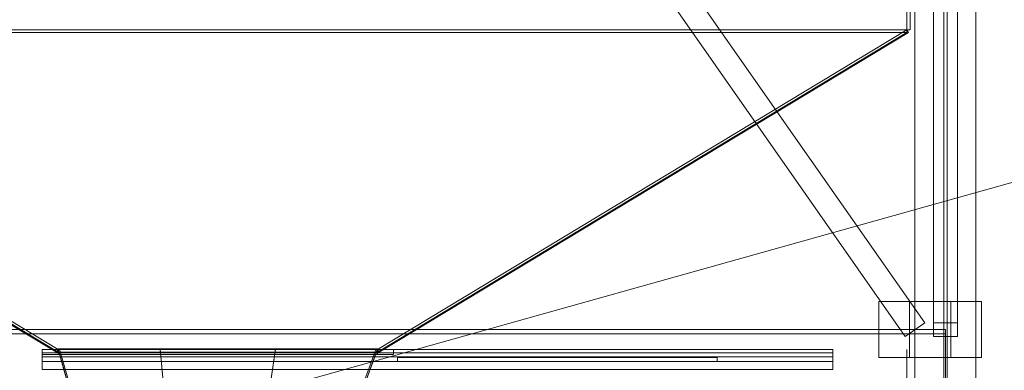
# Model space of a CAD drawing. Header units: millimetres. Extents: x -2233 to 61924, y -68080 to 6847.
# Tile 698 of 1056: x 1578 to 4043, y 1548 to 2426. Entities that reach past the tile are written whole.
import ezdxf

# ---------------------------------------------------------------- set-up
doc = ezdxf.new("R2010")
doc.units = ezdxf.units.MM
for name, color, linetype, lineweight in [('COTAS_O', 1, 'Continuous', 0), ('COTAS_P', 1, 'Continuous', 0), ('lateral_tolva', 7, 'Continuous', 0), ('lateral_tolva-C01', 7, 'Continuous', 0)]:
    doc.layers.add(name, color=color, linetype=linetype, lineweight=lineweight)
doc.dimstyles.new('R19_100', dxfattribs={"dimtxt": 250, "dimasz": 150, "dimexe": 150, "dimexo": 80, "dimgap": 100, "dimtad": 1, "dimtih": 1, "dimtoh": 1, "dimdsep": 46, "dimcen": 0.09, "dimadec": 0, "dimazin": 0, "dimtfac": 1, "dimtdec": 4, "dimtofl": 0, "dimtmove": 0, "dimatfit": 3, "dimfxl": 1, "dimtolj": 1, "dimtzin": 0, "dimarcsym": 0})

# ---------------------------------------------------------------- blocks, each defined once
blk = doc.blocks.new('DIM_R28_1')
at = {"layer": 'COTAS_P'}
for p, q in [((807.3, 1106.7), (9950.7, 3666.7)), ((9950.7, 3666.7), (9794.1, 3669.6)), ((9950.7, 3666.7), (9818.4, 3582.9)), ((10193.4, 2800), (9950.7, 3666.7)), ((807.3, 1106.7), (939.7, 1190.4)), ((1050, 240), (807.3, 1106.7)), ((807.3, 1106.7), (963.9, 1103.8))]:
    blk.add_line(p, q, dxfattribs=at)
blk.add_text('9495 P', height=250, rotation=15.6414, dxfattribs=at).set_placement((5352.1, 2483))
blk = doc.blocks.new('DIM_R28_21')
at = {"layer": 'COTAS_O'}
for p, q in [((349.2, 1600), (349.2, 700)), ((3799.2, 1600), (3799.2, 700)), ((349.2, 700), (499.2, 745)), ((3799.2, 700), (3649.2, 745)), ((349.2, 700), (3799.2, 700)), ((349.2, 700), (499.2, 655)), ((3799.2, 700), (3649.2, 655))]:
    blk.add_line(p, q, dxfattribs=at)
blk.add_text('3450 O', height=250, dxfattribs=at).set_placement((2074.2, 800))

msp = doc.modelspace()

# ---------------------------------------------------------------- linework, layer by layer
at = {"layer": 'lateral_tolva'}
for p, q in [((3799.2, 3300), (3799.2, 2400)), ((3807.2, 2400), (3807.2, 3300)), ((3819.2, 3300), (3819.2, 20)), ((3891.7, 3300), (3891.7, 20)), ((3899.7, 20), (3899.7, 3300)), ((3972.2, 20), (3972.2, 3300)), ((3843.784, 1667.194), (2796.784, 3164.194)), ((3865.7, 3164.194), (3865.7, 1667.194)), ((3925.7, 1667.194), (3925.7, 3164.194)), ((3794.616, 1632.806), (2747.616, 3129.806)), ((3865.7, 1632.806), (3865.7, 3129.806)), ((3925.7, 3129.806), (3925.7, 1632.806)), ((1670.065, 1593.151), (345.065, 2393.151)), ((349.2, 2400), (1674.2, 1600)), ((3799.2, 2400), (349.2, 2400)), ((3799.2, 2393.48), (349.2, 2393.48)), ((349.2, 2393.48), (1674.2, 1593.48)), ((3799.2, 2400), (2474.2, 1600)), ((2474.2, 1593.48), (3799.2, 2393.48)), ((2478.335, 1593.151), (3803.335, 2393.151)), ((3799.2, 2400), (3807.2, 2400)), ((3799.2, 2400), (3803.335, 2393.151)), ((3799.2, 2400), (3799.2, 2393.48)), ((3729.2, 1720), (3909.2, 1720)), ((3729.2, 1720), (3729.2, 1580)), ((3805.7, 1720), (3985.7, 1720)), ((3805.7, 1720), (3805.7, 1580)), ((3909.2, 1580), (3909.2, 1720)), ((3985.7, 1580), (3985.7, 1720)), ((3843.784, 1667.194), (3794.616, 1632.806)), ((3865.7, 1667.194), (3925.7, 1667.194)), ((3865.7, 1632.806), (3865.7, 1667.194)), ((3925.7, 1667.194), (3925.7, 1632.806)), ((252.7, 1650), (3895.7, 1650)), ((252.7, 1639), (3895.7, 1639)), ((3925.7, 1632.806), (3865.7, 1632.806)), ((3895.7, 1639), (3895.7, 1650)), ((3895.7, 1508), (3895.7, 1639)), ((1634.2, 1600), (3614.2, 1600)), ((1634.2, 1600), (1634.2, 1550)), ((1634.2, 1600), (2514.2, 1600)), ((1634.2, 1600), (1634.2, 1588)), ((1634.2, 1600), (1674.2, 1600)), ((1634.2, 1592), (3614.2, 1592)), ((1634.2, 1592), (1634.2, 1582)), ((1634.2, 1588), (2514.2, 1588)), ((1634.2, 1588), (1674.2, 1588)), ((1634.2, 1582), (3614.2, 1582)), ((1674.2, 1600), (1670.065, 1593.151)), ((2474.2, 1600), (1674.2, 1600)), ((1674.2, 1593.48), (1674.2, 1600)), ((1674.2, 1588), (1674.2, 1600)), ((1674.2, 1593.48), (2474.2, 1593.48)), ((2474.2, 1600), (2478.335, 1593.151)), ((2474.2, 1600), (2474.2, 1593.48)), ((2474.2, 1600), (2514.2, 1600)), ((2474.2, 1600), (2474.2, 1588)), ((2474.2, 1588), (2514.2, 1588)), ((2514.2, 1588), (2514.2, 1600)), ((2524.2, 1580), (3324.2, 1580)), ((2524.2, 1580), (2524.2, 1570)), ((3324.2, 1570), (3324.2, 1580)), ((3614.2, 1550), (3614.2, 1600)), ((3614.2, 1582), (3614.2, 1592)), ((3729.2, 1580), (3909.2, 1580)), ((3805.7, 1580), (3985.7, 1580)), ((1634.2, 1570), (3614.2, 1570)), ((1634.2, 1570), (1634.2, 1550)), ((2524.2, 1570), (3324.2, 1570)), ((3614.2, 1550), (3614.2, 1570)), ((1634.2, 1550), (3614.2, 1550))]:
    msp.add_line(p, q, dxfattribs=at)
at = {"layer": 'lateral_tolva-C01'}
for p, q in [((2474.2, 1601.802), (1674.2, 1601.802)), ((1674.2, 1601.802), (1911.751, 778.415)), ((1674.2, 1600), (1674.2, 1601.802)), ((1674.2, 1601.658), (1930.2, 1601.658)), ((1740.714, 1371.109), (1674.2, 1601.658)), ((1674.2, 1601.658), (1674.2, 1600)), ((1674.2, 1600), (1678.043, 1601.109)), ((1674.2, 1600), (1740.714, 1369.451)), ((1930.2, 1600), (1674.2, 1600)), ((1911.751, 776.612), (1674.2, 1600)), ((1674.2, 1600), (2474.2, 1600)), ((1678.043, 1601.109), (1915.594, 777.721)), ((1930.2, 1601.702), (2218.2, 1601.702)), ((1950.931, 1378.356), (1930.2, 1601.702)), ((1930.2, 1601.702), (1930.2, 1600)), ((1930.2, 1601.658), (1950.931, 1378.312)), ((1930.2, 1600), (1930.2, 1601.658)), ((1950.931, 1376.655), (1930.2, 1600)), ((2218.2, 1600), (1930.2, 1600)), ((2187.425, 1386.512), (2218.2, 1601.754)), ((2218.2, 1601.702), (2187.425, 1386.46)), ((2187.425, 1384.758), (2218.2, 1600)), ((2470.446, 1601.381), (2197.026, 858.386)), ((2200.779, 858.807), (2474.2, 1601.802)), ((2474.2, 1600), (2200.779, 857.004)), ((2218.2, 1601.754), (2474.2, 1601.754)), ((2218.2, 1601.754), (2218.2, 1600)), ((2218.2, 1600), (2218.2, 1601.702)), ((2474.2, 1600), (2218.2, 1600)), ((2474.2, 1601.754), (2397.642, 1393.715)), ((2397.642, 1391.961), (2474.2, 1600)), ((2474.2, 1600), (2470.446, 1601.381)), ((2474.2, 1601.802), (2474.2, 1600)), ((2474.2, 1600), (2474.2, 1601.754))]:
    msp.add_line(p, q, dxfattribs=at)

# ---------------------------------------------------------------- dimensions: what is measured, and where the dimension line sits
at = {"layer": 'COTAS_O'}
dim = msp.add_aligned_dim(p1=(349.2, 1600), p2=(3799.2, 1600), distance=-900, text='<> O', dimstyle='R19_100', dxfattribs=at)
dim.commit()
dim.dimension.update_dxf_attribs({"geometry": 'DIM_R28_21', "text_midpoint": (2074.2, 700)})
at = {"layer": 'COTAS_P'}
dim = msp.add_aligned_dim(p1=(1050, 240), p2=(10193.381, 2800), distance=900, text='<> P', dimstyle='R19_100', dxfattribs=at)
dim.commit()
dim.dimension.update_dxf_attribs({"geometry": 'DIM_R28_1', "text_midpoint": (5379.037, 2386.671)})

doc.saveas('drawing.dxf')
